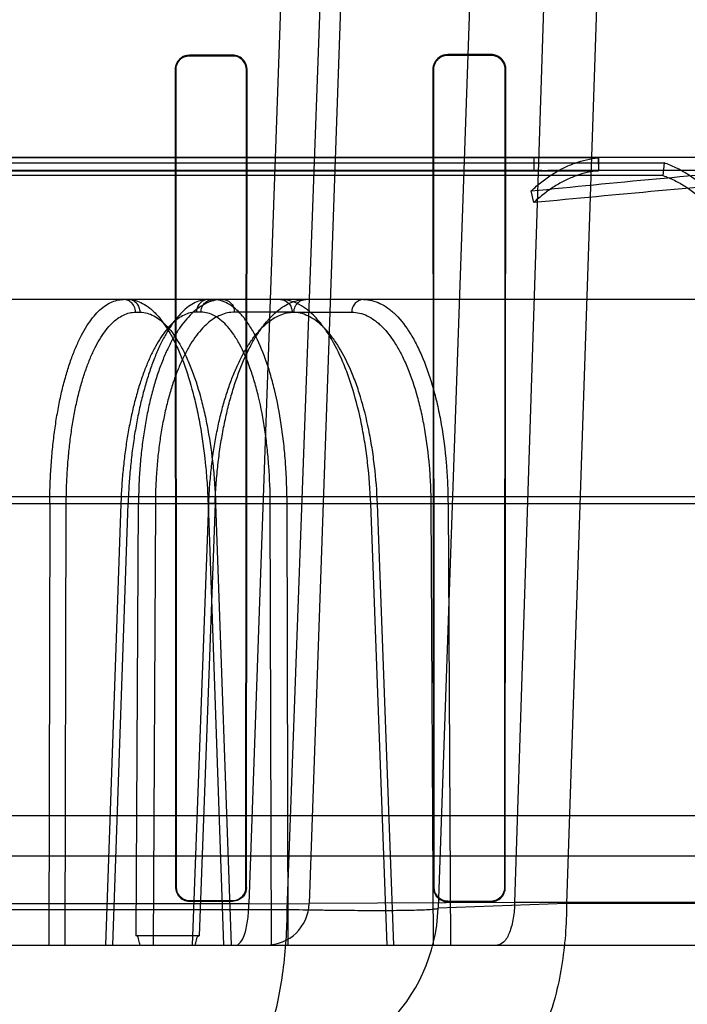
# Model space of a CAD drawing. Header units: millimetres. Extents: x 0 to 297, y 0 to 210.
# Tile 402 of 455: x 240.583 to 240.691, y 159.987 to 160.147. Entities that reach past the tile are written whole.
import ezdxf

# ---------------------------------------------------------------- set-up
doc = ezdxf.new("R2010")
doc.units = ezdxf.units.MM
doc.header["$LTSCALE"] = 16.335
doc.layers.get('0').update_dxf_attribs({"linetype": 'CONTINUOUS'})
for name, color, linetype in [('AXES_REF', 7, 'CONTINUOUS'), ('INTFCLR_1', 7, 'CONTINUOUS'), ('INTFCLR_144815', 7, 'CONTINUOUS'), ('INTFCLR_72935', 7, 'CONTINUOUS')]:
    doc.layers.add(name, color=color, linetype=linetype)

msp = doc.modelspace()

# ---------------------------------------------------------------- linework, layer by layer
at = {"color": 7, "linetype": 'Continuous'}
for radius in [6.787079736, 6.7865, 6.743039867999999]:
    msp.add_circle((241.4889104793, 154.7114782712), radius, dxfattribs=at)
for radius, start, end in [(6.72, 278.2771290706, 261.7228709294), (6.874, 113.0825942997, 269.6189785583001)]:
    msp.add_arc((241.4889104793, 154.7114782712), radius, start, end, dxfattribs=at)
at = {"layer": 'AXES_REF', "color": 7, "linetype": 'Continuous'}
msp.add_arc((241.4889104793, 154.7114782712), 6.874, 113.0826847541, 66.9173152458, dxfattribs=at)
at = {"layer": 'AXES_REF', "color": 9, "linetype": 'Continuous'}
msp.add_arc((241.4889104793, 154.7114782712), 6.191158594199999, 94.4118118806, 85.5881881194, dxfattribs=at)
at = {"layer": 'INTFCLR_1', "color": 6, "linetype": 'Continuous'}
for p, q in [((240.6172147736, 160.141218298), (240.6102147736, 160.1412042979)), ((240.6172147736, 160.1411294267), (240.6102147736, 160.1411164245)), ((240.6592147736, 160.141318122), (240.6522147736, 160.1412994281)), ((240.6592147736, 160.1412214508), (240.6522147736, 160.1412043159)), ((240.6078824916, 160.1388643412), (240.6079652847, 160.0058643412)), ((240.6079695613, 160.1388643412), (240.6080469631, 160.0058643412)), ((240.6194023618, 160.0058643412), (240.6194812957, 160.1388643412)), ((240.6194856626, 160.0058643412), (240.6195703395, 160.1388643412)), ((240.6497895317, 160.1388643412), (240.6498789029, 160.0058643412)), ((240.6498834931, 160.1388643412), (240.6499661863, 160.0058643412)), ((240.661489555, 160.0058643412), (240.6615745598, 160.1388643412)), ((240.6615792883, 160.0058643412), (240.6616715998, 160.1388643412)), ((240.6102147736, 160.0036927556), (240.6172147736, 160.0036805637)), ((240.6172147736, 160.003597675), (240.6102147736, 160.003610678)), ((240.6522147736, 160.0036106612), (240.6592147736, 160.0035947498)), ((240.6522147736, 160.0035227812), (240.6592147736, 160.0035056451))]:
    msp.add_line(p, q, dxfattribs=at)
at = {"layer": 'INTFCLR_1', "color": 9, "linetype": 'Continuous'}
for p, q in [((240.6102147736, 160.1411164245), (240.6102147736, 160.1412042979)), ((240.6172147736, 160.141218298), (240.6172147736, 160.1411294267)), ((240.6522147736, 160.1412043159), (240.6522147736, 160.1412994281)), ((240.6592147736, 160.141318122), (240.6592147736, 160.1412214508)), ((240.6078824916, 160.1388643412), (240.6079695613, 160.1388643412)), ((240.6194812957, 160.1388643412), (240.6195703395, 160.1388643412)), ((240.6497895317, 160.1388643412), (240.6498834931, 160.1388643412)), ((240.6615745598, 160.1388643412), (240.6616715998, 160.1388643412)), ((240.6080469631, 160.0058643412), (240.6079652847, 160.0058643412)), ((240.6194856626, 160.0058643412), (240.6194023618, 160.0058643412)), ((240.6499661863, 160.0058643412), (240.6498789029, 160.0058643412)), ((240.6615792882, 160.0058643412), (240.661489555, 160.0058643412)), ((240.6102147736, 160.003610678), (240.6102147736, 160.0036927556)), ((240.6172147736, 160.0036805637), (240.6172147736, 160.003597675)), ((240.6522147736, 160.0035227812), (240.6522147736, 160.0036106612)), ((240.6592147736, 160.0035947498), (240.6592147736, 160.0035056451))]:
    msp.add_line(p, q, dxfattribs=at)
at = {"layer": 'INTFCLR_1', "color": 6, "linetype": 'Continuous'}
for points, knots in [([(240.6102147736, 160.1412042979), (240.6097601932, 160.1412034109), (240.6085475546, 160.1408572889), (240.6078815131, 160.1395961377), (240.6078824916, 160.1388643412)], [0, 0, 0, 0, 0.3831672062, 1, 1, 1, 1]), ([(240.6102147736, 160.1411164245), (240.6096343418, 160.1411153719), (240.60843895, 160.1406257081), (240.6079688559, 160.139431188), (240.6079695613, 160.1388643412)], [0, 0, 0, 0, 0.505920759, 1, 1, 1, 1]), ([(240.6195703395, 160.1388643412), (240.6195710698, 160.1393974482), (240.6191462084, 160.1406376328), (240.6178822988, 160.1412196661), (240.6172147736, 160.141218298)], [0, 0, 0, 0, 0.4440216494, 1, 1, 1, 1]), ([(240.6194812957, 160.1388643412), (240.6194819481, 160.1393777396), (240.6190726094, 160.1405710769), (240.617856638, 160.1411306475), (240.6172147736, 160.1411294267)], [0, 0, 0, 0, 0.4443994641, 1, 1, 1, 1]), ([(240.6522147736, 160.1412994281), (240.6517307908, 160.1412981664), (240.6504672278, 160.1409260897), (240.6497884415, 160.1396152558), (240.6497895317, 160.1388643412)], [0, 0, 0, 0, 0.391922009, 1, 1, 1, 1]), ([(240.6522147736, 160.1412043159), (240.6517513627, 160.141203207), (240.6505372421, 160.1408476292), (240.6498825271, 160.1395876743), (240.6498834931, 160.1388643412)], [0, 0, 0, 0, 0.3904898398, 1, 1, 1, 1]), ([(240.6616715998, 160.1388643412), (240.6616723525, 160.1393648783), (240.6612885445, 160.1406465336), (240.6599633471, 160.1413201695), (240.6592147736, 160.141318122)], [0, 0, 0, 0, 0.4007141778, 1, 1, 1, 1]), ([(240.6615745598, 160.1388643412), (240.6615752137, 160.1393397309), (240.6612120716, 160.1405695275), (240.6599388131, 160.1412232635), (240.6592147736, 160.1412214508)], [0, 0, 0, 0, 0.3963460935, 1, 1, 1, 1]), ([(240.6079652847, 160.0058643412), (240.6079652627, 160.0053731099), (240.6083516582, 160.0041924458), (240.6095593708, 160.0036118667), (240.6102147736, 160.003610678)], [0, 0, 0, 0, 0.4284111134, 1, 1, 1, 1]), ([(240.6080469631, 160.0058643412), (240.6080469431, 160.0053886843), (240.6084217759, 160.0042504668), (240.6095853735, 160.0036938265), (240.6102147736, 160.0036927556)], [0, 0, 0, 0, 0.4304361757, 1, 1, 1, 1]), ([(240.6172147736, 160.0036805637), (240.6177960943, 160.0036795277), (240.6189629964, 160.0041725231), (240.6194023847, 160.0053303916), (240.6194023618, 160.0058643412)], [0, 0, 0, 0, 0.5212378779, 1, 1, 1, 1]), ([(240.6194856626, 160.0058643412), (240.6194856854, 160.0053676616), (240.6190936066, 160.0041770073), (240.617873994, 160.0035964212), (240.6172147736, 160.003597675)], [0, 0, 0, 0, 0.4296903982, 1, 1, 1, 1]), ([(240.6498789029, 160.0058643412), (240.649878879, 160.0053675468), (240.6502657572, 160.0041440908), (240.6515213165, 160.0035244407), (240.6522147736, 160.0035227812)], [0, 0, 0, 0, 0.417385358, 1, 1, 1, 1]), ([(240.6499661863, 160.0058643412), (240.6499661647, 160.0053822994), (240.6503426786, 160.0042038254), (240.651550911, 160.0036121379), (240.6522147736, 160.0036106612)], [0, 0, 0, 0, 0.4206643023, 1, 1, 1, 1]), ([(240.6592147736, 160.0035947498), (240.6596893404, 160.0035936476), (240.6608778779, 160.0039593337), (240.6614895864, 160.0051824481), (240.661489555, 160.0058643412)], [0, 0, 0, 0, 0.4103623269, 1, 1, 1, 1]), ([(240.6592147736, 160.0035056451), (240.6597976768, 160.0035041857), (240.6610511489, 160.0039829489), (240.6615793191, 160.0052420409), (240.6615792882, 160.0058643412)], [0, 0, 0, 0, 0.4836561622, 1, 1, 1, 1])]:
    msp.add_open_spline(points, degree=3, knots=knots, dxfattribs=at)
at = {"layer": 'INTFCLR_144815', "color": 9, "linetype": 'Continuous'}
for p, q in [((240.6391905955, 160.5484094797), (240.6198669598, 160.0031802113)), ((240.6261232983, 160.0022861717), (240.6459050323, 160.5484094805)), ((240.6487147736, 160.5484094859), (240.6296762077, 160.0032339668)), ((240.6697147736, 160.5484094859), (240.650650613, 160.0025010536)), ((240.6806368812, 160.5484094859), (240.6630770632, 160.0034171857)), ((240.6896664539, 160.5484094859), (240.671548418, 160.0032339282)), ((240.7645744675, 160.1245782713), (240.4247147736, 160.1245782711)), ((240.6675371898, 160.1224782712), (240.0072743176, 160.1224782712)), ((240.9008417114, 160.1224782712), (240.6783702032, 160.1224782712)), ((240.8751675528, 160.1014782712), (240.0486729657, 160.1014782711)), ((240.6014416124, 160.0994149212), (240.6021860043, 160.0994149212)), ((240.6120759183, 160.0994149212), (240.6113315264, 160.0994149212)), ((240.6269115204, 160.0994149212), (240.6175254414, 160.0994149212)), ((240.6272031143, 160.0994149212), (240.6365976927, 160.0994149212)), ((240.952508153, 160.0694090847), (239.9619761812, 160.0694090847)), ((240.0228546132, 160.0683100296), (240.9060485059, 160.0683100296)), ((240.5874937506, 160.0683100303), (240.5873159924, 159.9964782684)), ((240.5900045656, 159.9964782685), (240.5901771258, 160.0682367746)), ((240.5990508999, 160.0682367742), (240.5965396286, 159.9964782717)), ((240.5977224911, 159.9964782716), (240.600231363, 160.0683100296)), ((240.6015432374, 159.9980053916), (240.6019190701, 160.0683100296)), ((240.6046611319, 160.0682367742), (240.6042826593, 159.996478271)), ((240.6106774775, 159.9964782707), (240.6133444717, 160.0682367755)), ((240.6143807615, 160.0683100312), (240.6117727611, 159.998005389)), ((240.6132384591, 160.0683100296), (240.6157680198, 159.9964782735)), ((240.6146152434, 160.0682938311), (240.6132384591, 160.0683100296)), ((240.6144719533, 160.0682367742), (240.6169942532, 159.9964782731)), ((240.6233457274, 160.0682367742), (240.6260821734, 160.0683100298)), ((240.6235293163, 159.9964782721), (240.6233457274, 160.0682367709)), ((240.6262612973, 159.9964782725), (240.6260821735, 160.0683100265)), ((240.639684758, 160.0683100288), (240.6409556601, 160.0682748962)), ((240.6423726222, 159.9964782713), (240.6396847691, 160.0683100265)), ((240.6434572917, 159.9964782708), (240.6407767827, 160.0682367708)), ((240.6494675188, 160.0682367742), (240.6522602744, 160.0683100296)), ((240.6494675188, 160.0682367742), (240.6498581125, 159.9964782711)), ((240.6522602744, 160.0683100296), (240.6526467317, 159.9964782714)), ((240.7466510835, 160.0109668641), (240.1027784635, 160.0109668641)), ((240.6198666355, 160.0031806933), (240.2295627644, 160.0031775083)), ((240.6198666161, 160.0031802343), (240.6296762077, 160.0032339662)), ((240.6630770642, 160.0034172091), (240.6296762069, 160.0032339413)), ((240.6715484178, 160.0032339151), (240.6506506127, 160.0025010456)), ((241.0147341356, 160.0034171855), (240.6630770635, 160.0034171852)), ((241.0357325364, 160.0032339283), (240.6715484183, 160.0032339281)), ((240.2233062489, 160.0022861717), (240.6261232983, 160.0022861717)), ((239.8751077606, 159.9964782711), (241.0077344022, 159.9964782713))]:
    msp.add_line(p, q, dxfattribs=at)
at = {"layer": 'INTFCLR_144815', "color": 6, "linetype": 'Continuous'}
for p, q in [((240.6766649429, 160.1245128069), (240.4247147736, 160.1245128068)), ((240.4247147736, 160.1237100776), (240.6873956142, 160.1237100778)), ((240.6662147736, 160.1245782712), (240.6662147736, 160.1224157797)), ((240.6766649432, 160.1245128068), (240.6767147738, 160.122415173)), ((240.6767147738, 160.1245782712), (240.6767147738, 160.1224782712)), ((240.6873956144, 160.1237100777), (240.6872147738, 160.1216414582)), ((240.6872147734, 160.1216414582), (240.4247147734, 160.1216414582)), ((240.4247147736, 160.122415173), (240.6767147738, 160.122415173)), ((240.6675371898, 160.1224782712), (240.6767147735, 160.1224782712)), ((240.6662147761, 160.1172356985), (240.6657711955, 160.119139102)), ((240.5874937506, 160.0683100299), (240.5901771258, 160.0682367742)), ((240.5989070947, 160.0682908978), (240.600231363, 160.0683100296)), ((240.6046611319, 160.0682367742), (240.6019190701, 160.0683100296)), ((240.6143807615, 160.0683100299), (240.6131653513, 160.0682734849)), ((240.8198915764, 160.0174782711), (240.0806810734, 160.0174782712)), ((240.6117727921, 159.9980053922), (240.6015432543, 159.9980053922))]:
    msp.add_line(p, q, dxfattribs=at)
for centre, radius, start, end in [((240.6787728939, 158.8619216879), 1.2605566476, 90.01830291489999, 90.5708106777), ((240.6675386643, 160.1084236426), 0.0140546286, 90.0060053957, 95.40505018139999)]:
    msp.add_arc(centre, radius, start, end, dxfattribs=at)
at = {"layer": 'INTFCLR_144815', "color": 9, "linetype": 'Continuous'}
for centre, radius, start, end in [((240.6226804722, 160.0034782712), 0.006999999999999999, 269.9999999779, 357.9999351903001), ((240.622667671, 160.0034782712), 0.028, 270.000000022, 357.9999352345)]:
    msp.add_arc(centre, radius, start, end, dxfattribs=at)
at = {"layer": 'INTFCLR_144815', "color": 6, "linetype": 'Continuous'}
for points, knots in [([(240.665771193, 160.1191391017), (240.6663271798, 160.1196573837), (240.6674539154, 160.1206251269), (240.6692322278, 160.1218843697), (240.6710483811, 160.1229105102), (240.6728955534, 160.1237005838), (240.6747670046, 160.1242496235), (240.6760340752, 160.1244528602), (240.676664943, 160.1245128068)], [0, 0, 0, 0, 0.1844280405, 0.3598382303, 0.5279033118, 0.6896267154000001, 0.8462369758, 1, 1, 1, 1]), ([(240.6657711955, 160.119139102), (240.6725565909, 160.1198079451), (240.6861352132, 160.1211499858), (240.7065342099, 160.1229285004), (240.7269979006, 160.1242258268), (240.7406699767, 160.1245781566), (240.7475158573, 160.1245782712)], [0, 0, 0, 0, 0.2495910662, 0.4994364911, 0.7495091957, 1, 1, 1, 1]), ([(240.6982893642, 160.1151069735), (240.6977533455, 160.1158078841), (240.6966619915, 160.1171378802), (240.6949162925, 160.1189513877), (240.6931131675, 160.120524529), (240.6912599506, 160.121852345), (240.6893633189, 160.1229276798), (240.6880525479, 160.1234803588), (240.6873956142, 160.1237100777)], [0, 0, 0, 0, 0.1881234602, 0.3664007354, 0.5360715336, 0.6975879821, 0.8516252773, 1, 1, 1, 1]), ([(240.6767147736, 160.122415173), (240.6761061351, 160.1223573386), (240.6748839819, 160.1221612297), (240.6730792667, 160.1216314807), (240.6712986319, 160.1208695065), (240.6695484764, 160.1198802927), (240.6678354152, 160.1186669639), (240.6667501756, 160.1177347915), (240.6662147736, 160.1172356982)], [0, 0, 0, 0, 0.1539079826, 0.3105981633, 0.4723536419, 0.6404045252, 0.8157401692, 1, 1, 1, 1]), ([(240.7475158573, 160.1224782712), (240.740724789, 160.1224779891), (240.7271505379, 160.1221378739), (240.7068149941, 160.1208868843), (240.6865088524, 160.1191725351), (240.6729803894, 160.1178797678), (240.6662147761, 160.1172356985)], [0, 0, 0, 0, 0.2498861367, 0.499769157, 0.7498206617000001, 1, 1, 1, 1]), ([(240.6872147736, 160.1216414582), (240.6878486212, 160.1214198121), (240.6891130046, 160.1208865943), (240.6909420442, 160.1198492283), (240.6927284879, 160.1185688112), (240.6944660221, 160.1170524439), (240.6961475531, 160.1153052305), (240.697198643, 160.114024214), (240.6977147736, 160.1133493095)], [0, 0, 0, 0, 0.1485290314, 0.3026555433, 0.4642103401, 0.6338679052, 0.8120636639, 1, 1, 1, 1]), ([(240.5874937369, 160.0683100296), (240.5874970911, 160.0692984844), (240.5875338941, 160.0712710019), (240.5876798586, 160.0742095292), (240.5879158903, 160.0770970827), (240.5882388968, 160.0798981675), (240.5886450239, 160.0825872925), (240.5891301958, 160.0851497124), (240.5896919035, 160.0875774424), (240.5903269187, 160.0898564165), (240.5910294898, 160.0919660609), (240.5917938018, 160.0938909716), (240.5926141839, 160.095620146), (240.5934870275, 160.0971463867), (240.594406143, 160.0984580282), (240.5953639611, 160.0995438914), (240.596353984, 160.1003977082), (240.5973716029, 160.1010152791), (240.5984166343, 160.1013928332), (240.5991310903, 160.1014782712), (240.5994813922, 160.1014782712)], [0, 0, 0, 0, 0.079168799, 0.1579830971, 0.2356087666, 0.3111716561, 0.3837733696, 0.4533841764, 0.5199983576, 0.5832953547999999, 0.6427983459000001, 0.6980067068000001, 0.7490757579, 0.7959641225, 0.8386637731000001, 0.8771380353, 0.9116414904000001, 0.9429861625, 0.9719432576, 1, 1, 1, 1]), ([(240.6132917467, 160.1014782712), (240.6129325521, 160.1014782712), (240.6121905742, 160.1013881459), (240.6110985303, 160.1009898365), (240.6100225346, 160.1003327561), (240.6089772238, 160.0994300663), (240.6079695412, 160.0982967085), (240.6070024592, 160.0969433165), (240.606077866, 160.0953749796), (240.6052007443, 160.0936001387), (240.6043801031, 160.091638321), (240.6036209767, 160.0895056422), (240.602927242, 160.0872153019), (240.6023018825, 160.0847768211), (240.601751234, 160.0822144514), (240.601279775, 160.0795554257), (240.6008905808, 160.0768286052), (240.6005835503, 160.0740433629), (240.6003582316, 160.0711991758), (240.6002643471, 160.0692807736), (240.600231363, 160.0683100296)], [0, 0, 0, 0, 0.0285296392, 0.0587262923, 0.09165752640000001, 0.1281163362, 0.1680339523, 0.2118364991, 0.260033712, 0.3124831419, 0.3689612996, 0.4288425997, 0.4922091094, 0.5589724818, 0.6287344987, 0.7003264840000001, 0.773420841, 0.8474726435, 0.9228525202, 1, 1, 1, 1]), ([(240.6156072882, 160.1014782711), (240.6152033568, 160.1014782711), (240.6143772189, 160.1013902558), (240.6131606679, 160.1009963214), (240.6119705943, 160.100345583), (240.6108215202, 160.0994507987), (240.6097208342, 160.098325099), (240.6086719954, 160.0969782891), (240.607677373, 160.0954162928), (240.6067425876, 160.0936480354), (240.6058765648, 160.0916907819), (240.6050852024, 160.0895603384), (240.6043727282, 160.0872714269), (240.603742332, 160.0848347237), (240.6031995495, 160.082271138), (240.6027494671, 160.0796071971), (240.602394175, 160.0768645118), (240.6021343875, 160.0740624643), (240.6019698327, 160.0712035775), (240.6019251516, 160.0692810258), (240.6019190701, 160.0683100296)], [0, 0, 0, 0, 0.0315576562, 0.0643500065, 0.0992833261, 0.1369828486, 0.1777218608, 0.2219767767, 0.270113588, 0.3222126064, 0.3780948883, 0.4372084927, 0.4996720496, 0.5653007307, 0.6337761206, 0.7043328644, 0.7763181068, 0.8497923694, 0.9241382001, 1, 1, 1, 1]), ([(240.6143807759, 160.0683100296), (240.6144165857, 160.0692993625), (240.6145222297, 160.0712755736), (240.6147840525, 160.0742207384), (240.6151489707, 160.0771229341), (240.6156122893, 160.0799398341), (240.6161668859, 160.0826408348), (240.6168064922, 160.0852080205), (240.617528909, 160.0876373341), (240.6183307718, 160.0899173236), (240.6192035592, 160.0920249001), (240.620139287, 160.0939447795), (240.6211315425, 160.0956670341), (240.6221771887, 160.0971867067), (240.6232683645, 160.0984912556), (240.6243949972, 160.0995693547), (240.6255457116, 160.1004129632), (240.6267174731, 160.1010215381), (240.6279101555, 160.1013934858), (240.6287213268, 160.1014782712), (240.6291212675, 160.1014782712)], [0, 0, 0, 0, 0.0766684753, 0.1532285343, 0.2289393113, 0.3031443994, 0.3742574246, 0.4424226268, 0.5079731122, 0.5704647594, 0.6295138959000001, 0.6845379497, 0.735753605, 0.7833054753, 0.8272198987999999, 0.8672387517, 0.9037796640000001, 0.9373529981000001, 0.9690268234, 1, 1, 1, 1]), ([(240.6021823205, 159.9964782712), (240.6021261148, 159.9967395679), (240.6019804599, 159.9971908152), (240.6018334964, 159.9980053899), (240.6015432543, 159.9980053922)], [0, 0, 0, 0, 0.479400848, 1, 1, 1, 1]), ([(240.6111619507, 159.9964782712), (240.6112163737, 159.9967519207), (240.6113509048, 159.9971987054), (240.6114974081, 159.9980053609), (240.6117727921, 159.9980053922)], [0, 0, 0, 0, 0.5032692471, 1, 1, 1, 1])]:
    msp.add_open_spline(points, degree=3, knots=knots, dxfattribs=at)
at = {"layer": 'INTFCLR_144815', "color": 9, "linetype": 'Continuous'}
for points, knots in [([(240.6014416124, 160.0994149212), (240.6014364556, 160.0997313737), (240.6012894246, 160.1003636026), (240.6006355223, 160.1012085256), (240.5998935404, 160.1014782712), (240.5994813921, 160.1014782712)], [0, 0, 0, 0, 0.3048582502, 0.6030047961, 1, 1, 1, 1]), ([(240.600225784, 160.1014782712), (240.6010423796, 160.1014782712), (240.60233593, 160.1010961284), (240.6036052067, 160.1002220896), (240.6043515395, 160.0995650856), (240.6055809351, 160.0983011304), (240.606845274, 160.0964389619), (240.6079207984, 160.0943560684), (240.608541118, 160.092977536), (240.6095031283, 160.0906313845), (240.6103033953, 160.0881279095), (240.6109832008, 160.0855074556), (240.6114322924, 160.0835977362), (240.6121392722, 160.0800783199), (240.612642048, 160.0764608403), (240.6129451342, 160.0732772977), (240.6131155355, 160.0710771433), (240.6132004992, 160.0694189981), (240.6132384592, 160.0683100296)], [0, 0, 0, 0, 0.0649583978, 0.1020450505, 0.1223714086, 0.1439467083, 0.2421985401, 0.2996109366, 0.3304601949, 0.3624032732, 0.5013049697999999, 0.5389808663, 0.5777705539, 0.6573437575, 0.8244669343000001, 0.8679587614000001, 0.9117323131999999, 1, 1, 1, 1]), ([(240.6021860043, 160.0994149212), (240.6021817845, 160.0996738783), (240.6020795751, 160.1002107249), (240.6016456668, 160.1009085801), (240.6009848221, 160.1013734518), (240.600468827, 160.1014782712), (240.600225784, 160.1014782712)], [0, 0, 0, 0, 0.2479558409, 0.511137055, 0.7673131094, 1, 1, 1, 1]), ([(240.6132917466, 160.1014782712), (240.6129940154, 160.1014782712), (240.6123810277, 160.1013227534), (240.6115801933, 160.1006105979), (240.6113386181, 160.0998501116), (240.6113315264, 160.0994149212)], [0, 0, 0, 0, 0.2866264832, 0.5809857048, 1, 1, 1, 1]), ([(240.6120759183, 160.0994149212), (240.6120801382, 160.0996738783), (240.6121823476, 160.1002107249), (240.6126162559, 160.1009085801), (240.6132771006, 160.1013734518), (240.6137930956, 160.1014782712), (240.6140361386, 160.1014782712)], [0, 0, 0, 0, 0.2479558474, 0.5111370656, 0.7673131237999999, 1, 1, 1, 1]), ([(240.6260821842, 160.0683100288), (240.6260745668, 160.0704959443), (240.625954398, 160.073745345), (240.6256121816, 160.0775025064), (240.6253619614, 160.0795899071), (240.6249492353, 160.082541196), (240.6243248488, 160.0858443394), (240.6234815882, 160.089006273), (240.6229618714, 160.0906719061), (240.6222018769, 160.092874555), (240.6213202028, 160.0949380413), (240.6202580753, 160.0967919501), (240.6195933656, 160.0978275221), (240.6184604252, 160.0993153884), (240.6169472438, 160.1006664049), (240.6152692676, 160.1013647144), (240.6144384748, 160.1014782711), (240.6140361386, 160.1014782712)], [0, 0, 0, 0, 0.1750191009, 0.2600664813, 0.3020160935, 0.3433314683, 0.4986695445, 0.5707318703, 0.6052417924, 0.6383403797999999, 0.7573297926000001, 0.7839802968, 0.8093725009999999, 0.8557720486, 0.9337884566, 0.9677864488, 1, 1, 1, 1]), ([(240.6156072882, 160.1014782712), (240.6158990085, 160.1014782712), (240.6165022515, 160.1013210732), (240.6172854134, 160.1006052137), (240.617518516, 160.0998492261), (240.6175254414, 160.0994149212)], [0, 0, 0, 0, 0.2837306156, 0.5775362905, 1, 1, 1, 1]), ([(240.639684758, 160.0683100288), (240.6396049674, 160.0704991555), (240.6393628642, 160.073752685), (240.6388545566, 160.0775048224), (240.6385041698, 160.0795911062), (240.6379404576, 160.0825495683), (240.637123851, 160.0858581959), (240.6360711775, 160.0890104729), (240.6354305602, 160.0906739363), (240.6344949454, 160.09288885), (240.6334265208, 160.0949553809), (240.6321751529, 160.0967946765), (240.6313875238, 160.0978337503), (240.6300370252, 160.0993402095), (240.6279284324, 160.1009600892), (240.6259204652, 160.1014782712), (240.6249933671, 160.1014782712)], [0, 0, 0, 0, 0.1699502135, 0.252771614, 0.2936967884, 0.3340584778, 0.4864298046, 0.5575694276, 0.5917772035, 0.624689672, 0.7441455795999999, 0.7712468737, 0.7972332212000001, 0.8452365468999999, 0.9280736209, 1, 1, 1, 1]), ([(240.6249933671, 160.1014782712), (240.6254844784, 160.1014782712), (240.626275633, 160.1011047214), (240.6268057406, 160.1002086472), (240.6269073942, 160.099673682), (240.6269115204, 160.0994149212)], [0, 0, 0, 0, 0.4800026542, 0.7470600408, 1, 1, 1, 1]), ([(240.6272031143, 160.0994149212), (240.6272081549, 160.0997310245), (240.627350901, 160.1003601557), (240.6279864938, 160.1012044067), (240.6287169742, 160.1014782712), (240.6291212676, 160.1014782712)], [0, 0, 0, 0, 0.3077082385, 0.6064937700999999, 1, 1, 1, 1]), ([(240.638515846, 160.1014782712), (240.6380247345, 160.1014782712), (240.6372335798, 160.1011047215), (240.6367034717, 160.1002086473), (240.6366018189, 160.099673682), (240.6365976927, 160.0994149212)], [0, 0, 0, 0, 0.4800027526, 0.7470601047, 1, 1, 1, 1]), ([(240.638515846, 160.1014782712), (240.6394326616, 160.1014782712), (240.6408693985, 160.1011149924), (240.6423176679, 160.1002283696), (240.6431514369, 160.0995678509), (240.644495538, 160.0983197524), (240.6458827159, 160.0964587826), (240.6470494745, 160.094359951), (240.6477127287, 160.0929789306), (240.6487295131, 160.0906395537), (240.6495621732, 160.0881331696), (240.6502524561, 160.0855079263), (240.6507015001, 160.0835986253), (240.6513910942, 160.0800800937), (240.6518467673, 160.0764605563), (240.6520882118, 160.0732770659), (240.6522104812, 160.0710765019), (240.6522532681, 160.0694185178), (240.6522602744, 160.0683100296)], [0, 0, 0, 0, 0.0716207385, 0.1110562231, 0.1322968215, 0.1546121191, 0.2542268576, 0.3115592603, 0.3422079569, 0.3738565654, 0.5108019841, 0.5478335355, 0.5859269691, 0.6639999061, 0.8278397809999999, 0.8704798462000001, 0.9134042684, 1, 1, 1, 1]), ([(240.5901771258, 160.0682367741), (240.5901793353, 160.0691572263), (240.5902112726, 160.0709889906), (240.5903426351, 160.0737144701), (240.5905565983, 160.0763899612), (240.5908510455, 160.0789955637), (240.5912240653, 160.0815119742), (240.5916730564, 160.0839213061), (240.5921945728, 160.0862070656), (240.5927852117, 160.0883534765), (240.5934403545, 160.0903456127), (240.5941559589, 160.0921693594), (240.5949264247, 160.0938122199), (240.5957470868, 160.0952628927), (240.5966123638, 160.0965119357), (240.5975176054, 160.0975509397), (240.5984582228, 160.0983723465), (240.5994296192, 160.098969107), (240.6004269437, 160.0993334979), (240.6011088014, 160.0994148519), (240.6014416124, 160.0994149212)], [0, 0, 0, 0, 0.07841285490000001, 0.1560419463, 0.2324151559, 0.3070238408, 0.3793822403, 0.4490823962, 0.5157552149, 0.5790496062, 0.6386620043, 0.6943235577, 0.7458454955, 0.793116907, 0.8361474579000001, 0.8750744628, 0.9102185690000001, 0.9421338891, 0.9716480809, 1, 1, 1, 1]), ([(240.6113315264, 160.0994149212), (240.610997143, 160.0994148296), (240.6103099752, 160.0993324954), (240.6093014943, 160.0989673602), (240.6083114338, 160.098370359), (240.6073444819, 160.0975487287), (240.606405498, 160.0965092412), (240.6054995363, 160.0952596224), (240.6046316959, 160.0938084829), (240.6038078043, 160.0921652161), (240.6030328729, 160.0903409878), (240.6023129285, 160.0883483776), (240.6016524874, 160.0862016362), (240.6010565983, 160.0839154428), (240.600529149, 160.0815053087), (240.6000742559, 160.0789881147), (240.5996951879, 160.0763827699), (240.5993944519, 160.0737091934), (240.5991746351, 160.0709868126), (240.5990830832, 160.0691565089), (240.5990508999, 160.0682367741)], [0, 0, 0, 0, 0.028259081, 0.0578644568, 0.08999732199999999, 0.125446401, 0.1647247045, 0.2081035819, 0.2556841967, 0.3074654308, 0.3633351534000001, 0.4230893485, 0.4864387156, 0.5530842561, 0.6226960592, 0.6948920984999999, 0.7692153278, 0.8451537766, 0.9222247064, 1, 1, 1, 1]), ([(240.6021860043, 160.0994149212), (240.6029553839, 160.0994148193), (240.6041740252, 160.0990559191), (240.6053707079, 160.0982340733), (240.6060745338, 160.0976165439), (240.6072334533, 160.0964286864), (240.6084260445, 160.0946782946), (240.6094412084, 160.0927201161), (240.610026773, 160.0914242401), (240.6109350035, 160.0892190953), (240.6116910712, 160.0868657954), (240.6123336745, 160.0844023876), (240.6127581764, 160.082607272), (240.6134266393, 160.0792991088), (240.613903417, 160.0758986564), (240.6141916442, 160.0729060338), (240.6143539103, 160.0708379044), (240.614435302, 160.0692792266), (240.6144719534, 160.0682367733)], [0, 0, 0, 0, 0.0650671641, 0.1022046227, 0.1225519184, 0.1441464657, 0.2424456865, 0.2998698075, 0.3307210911, 0.3626630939, 0.5015423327, 0.5392069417, 0.5779831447, 0.6575247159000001, 0.8245673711, 0.8680352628, 0.9117842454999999, 1, 1, 1, 1]), ([(240.6175254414, 160.0994149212), (240.6171483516, 160.0994149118), (240.6163797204, 160.099334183), (240.6152491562, 160.0989729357), (240.6141443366, 160.0983772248), (240.6130727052, 160.097555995), (240.6120405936, 160.0965162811), (240.6110538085, 160.0952660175), (240.6101175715, 160.0938139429), (240.6092380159, 160.0921695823), (240.6084205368, 160.0903443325), (240.6076715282, 160.0883508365), (240.6069955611, 160.0862033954), (240.6063977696, 160.0839166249), (240.605881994, 160.0815059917), (240.6054523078, 160.0789883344), (240.6051117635, 160.0763825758), (240.6048625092, 160.0737086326), (240.6047068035, 160.070985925), (240.6046659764, 160.0691561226), (240.604661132, 160.0682367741)], [0, 0, 0, 0, 0.0313345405, 0.0636810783, 0.0980261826, 0.1351139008, 0.1754730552, 0.2194521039, 0.2672297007, 0.3188558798, 0.3742641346, 0.4332984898, 0.4957149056, 0.5612561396, 0.6296325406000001, 0.7004982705, 0.7734299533, 0.8479489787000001, 0.9236050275, 1, 1, 1, 1]), ([(240.6233457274, 160.0682367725), (240.6233404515, 160.0702914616), (240.6232306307, 160.0733458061), (240.6229127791, 160.0768776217), (240.6226799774, 160.0788398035), (240.6222954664, 160.0816139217), (240.6217122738, 160.084718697), (240.620924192, 160.0876911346), (240.6204382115, 160.0892568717), (240.619727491, 160.091327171), (240.6189024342, 160.0932668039), (240.6179076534, 160.0950097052), (240.6172850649, 160.0959830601), (240.6162239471, 160.0973813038), (240.6148059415, 160.0986513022), (240.6132325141, 160.0993085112), (240.6124532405, 160.0994148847), (240.6120759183, 160.0994149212)], [0, 0, 0, 0, 0.1751187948, 0.260207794, 0.3021774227, 0.3435113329, 0.4989070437, 0.5709844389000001, 0.6054992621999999, 0.6386014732, 0.7575784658, 0.7842197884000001, 0.8096010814, 0.8559717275, 0.9338965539, 0.9678413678, 1, 1, 1, 1]), ([(240.6133444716, 160.0682367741), (240.6133786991, 160.0691578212), (240.6134781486, 160.0709910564), (240.6137212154, 160.0737169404), (240.6140563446, 160.0763928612), (240.6144804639, 160.0789989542), (240.6149907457, 160.0815158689), (240.6155836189, 160.0839256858), (240.6162546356, 160.086212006), (240.6169994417, 160.0883591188), (240.6178123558, 160.090352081), (240.6186882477, 160.0921764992), (240.6196203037, 160.0938198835), (240.6206028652, 160.0952710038), (240.6216295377, 160.0965203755), (240.622694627, 160.0975589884), (240.6237915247, 160.0983787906), (240.6249134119, 160.0989730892), (240.6260530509, 160.09933368), (240.62682529, 160.0994149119), (240.6272031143, 160.0994149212)], [0, 0, 0, 0, 0.0759503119, 0.1512526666, 0.2254704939, 0.2981304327, 0.368779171, 0.4370376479, 0.5025686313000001, 0.5650577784, 0.6242310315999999, 0.6798382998, 0.7317118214, 0.7797772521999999, 0.8240743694, 0.8647427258, 0.9020727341, 0.9365434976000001, 0.9688657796, 1, 1, 1, 1]), ([(240.6407767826, 160.0682367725), (240.6406998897, 160.0702946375), (240.6404692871, 160.073353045), (240.6399873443, 160.0768798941), (240.639655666, 160.078840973), (240.6391223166, 160.0816220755), (240.6383508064, 160.084732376), (240.6373566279, 160.0876952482), (240.6367518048, 160.0892588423), (240.6358687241, 160.091341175), (240.6348602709, 160.0932836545), (240.6336803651, 160.095012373), (240.6329373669, 160.0959891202), (240.6316662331, 160.0974058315), (240.6300073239, 160.098664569), (240.6282226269, 160.0993090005), (240.6273406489, 160.0994149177), (240.6269115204, 160.0994149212)], [0, 0, 0, 0, 0.1697690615, 0.2525073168, 0.2933942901, 0.3337194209, 0.4859645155, 0.557056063, 0.5912442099, 0.6241403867, 0.743558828, 0.7706578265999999, 0.796644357, 0.8446554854, 0.9275496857, 0.9646225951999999, 1, 1, 1, 1]), ([(240.6365976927, 160.0994149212), (240.6374579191, 160.099414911), (240.638806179, 160.0990734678), (240.6401641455, 160.0982397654), (240.6409459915, 160.0976190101), (240.6422064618, 160.0964455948), (240.6435067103, 160.0946962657), (240.6445995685, 160.0927235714), (240.6452207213, 160.0914254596), (240.6461730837, 160.0892263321), (240.6469519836, 160.0868702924), (240.6475974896, 160.0844027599), (240.6480173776, 160.0826079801), (240.6486620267, 160.0793004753), (240.6490862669, 160.0758981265), (240.6493102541, 160.0729057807), (240.6494231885, 160.0708372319), (240.6494618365, 160.0692787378), (240.6494675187, 160.068236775)], [0, 0, 0, 0, 0.071531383, 0.1109249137, 0.1321445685, 0.1544414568, 0.2540088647, 0.3113296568, 0.3419752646, 0.3736225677, 0.5105848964, 0.5476258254, 0.5857311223, 0.6638338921, 0.8277463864, 0.8704077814, 0.913355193, 1, 1, 1, 1]), ([(240.6177764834, 159.9964794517), (240.6181752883, 159.996479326), (240.619096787, 159.99759464), (240.6194315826, 159.9990889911), (240.6197137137, 160.0007017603), (240.6198275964, 160.0019334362), (240.619861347, 160.0027670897), (240.6198666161, 160.0031802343)], [0, 0, 0, 0, 0.1636978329, 0.4916860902, 0.6578979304, 0.8304023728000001, 1, 1, 1, 1]), ([(240.6715484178, 160.0032339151), (240.6715424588, 160.0015436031), (240.6714057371, 159.9981159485), (240.6708079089, 159.9930250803), (240.6697898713, 159.9881358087), (240.6683751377, 159.9837563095), (240.6666312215, 159.9801519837), (240.6646482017, 159.9774973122), (240.6625049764, 159.9758629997), (240.6609377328, 159.9754782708), (240.6602376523, 159.9754782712)], [0, 0, 0, 0, 0.1585239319, 0.321372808, 0.480200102, 0.6261543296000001, 0.7519661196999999, 0.8541031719, 0.9343441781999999, 1, 1, 1, 1]), ([(240.6630770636, 160.0034171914), (240.6630740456, 160.0025611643), (240.6629519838, 160.0008890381), (240.6623864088, 159.9986789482), (240.6615722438, 159.9970426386), (240.660630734, 159.9964782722), (240.6602492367, 159.9964782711)], [0, 0, 0, 0, 0.3226189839, 0.6283504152, 0.8562224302, 1, 1, 1, 1]), ([(240.6177636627, 159.9754782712), (240.618281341, 159.9754782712), (240.6194932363, 159.975899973), (240.6210167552, 159.9775022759), (240.6224293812, 159.9800291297), (240.6236938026, 159.9834663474), (240.6247292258, 159.9876603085), (240.6254993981, 159.9923672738), (240.6259711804, 159.997300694), (240.6261021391, 160.0006337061), (240.626123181, 160.002286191)], [0, 0, 0, 0, 0.0527384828, 0.1234468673, 0.2208804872, 0.3461693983, 0.4954188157, 0.6603752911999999, 0.8316394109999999, 1, 1, 1, 1]), ([(240.626123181, 160.002286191), (240.6278382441, 160.0022528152), (240.6303649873, 160.0022091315), (240.6332852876, 160.0021704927), (240.634871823, 160.002153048), (240.6370512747, 160.0021325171), (240.6394674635, 160.002118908), (240.6420803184, 160.0021210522), (240.6438053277, 160.0021307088), (240.645349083, 160.0021492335), (240.6468833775, 160.0021760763), (240.6482693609, 160.0022291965), (240.6495623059, 160.0022697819), (240.6501575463, 160.0023878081), (240.6506474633, 160.0024106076), (240.6506506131, 160.0025010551)], [0, 0, 0, 0, 0.2095464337, 0.3087034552, 0.3567657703, 0.4033640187, 0.5749517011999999, 0.6519060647, 0.7225754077, 0.7855887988, 0.8407738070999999, 0.9090792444, 0.9588390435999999, 0.9889445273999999, 1, 1, 1, 1])]:
    msp.add_open_spline(points, degree=3, knots=knots, dxfattribs=at)
at = {"layer": 'INTFCLR_72935', "color": 6, "linetype": 'Continuous'}
for p, q in [((240.6172147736, 160.141218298), (240.6102147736, 160.1412042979)), ((240.6102147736, 160.1411164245), (240.6172147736, 160.1411294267)), ((240.6592147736, 160.141318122), (240.6522147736, 160.1412994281)), ((240.6522147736, 160.1412043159), (240.6592147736, 160.1412214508)), ((240.6078824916, 160.1388643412), (240.6079652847, 160.0058643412)), ((240.6080469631, 160.0058643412), (240.6079695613, 160.1388643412)), ((240.6194812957, 160.1388643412), (240.6194023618, 160.0058643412)), ((240.6194856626, 160.0058643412), (240.6195703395, 160.1388643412)), ((240.6497895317, 160.1388643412), (240.6498789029, 160.0058643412)), ((240.6499661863, 160.0058643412), (240.6498834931, 160.1388643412)), ((240.6615745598, 160.1388643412), (240.661489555, 160.0058643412)), ((240.6615792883, 160.0058643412), (240.6616715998, 160.1388643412)), ((240.6172147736, 160.0036805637), (240.6102147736, 160.0036927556)), ((240.6102147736, 160.003610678), (240.6172147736, 160.003597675)), ((240.6592147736, 160.0035947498), (240.6522147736, 160.0036106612)), ((240.6522147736, 160.0035227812), (240.6592147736, 160.0035056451))]:
    msp.add_line(p, q, dxfattribs=at)
at = {"layer": 'INTFCLR_72935', "color": 9, "linetype": 'Continuous'}
for p, q in [((240.6102147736, 160.1412042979), (240.6102147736, 160.1411164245)), ((240.6172147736, 160.1411294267), (240.6172147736, 160.141218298)), ((240.6522147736, 160.1412994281), (240.6522147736, 160.1412043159)), ((240.6592147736, 160.1412214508), (240.6592147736, 160.141318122)), ((240.6079695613, 160.1388643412), (240.6078824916, 160.1388643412)), ((240.6195703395, 160.1388643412), (240.6194812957, 160.1388643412)), ((240.6498834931, 160.1388643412), (240.6497895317, 160.1388643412)), ((240.6616715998, 160.1388643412), (240.6615745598, 160.1388643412)), ((240.6079652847, 160.0058643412), (240.6080469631, 160.0058643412)), ((240.6194023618, 160.0058643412), (240.6194856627, 160.0058643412)), ((240.6498789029, 160.0058643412), (240.6499661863, 160.0058643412)), ((240.661489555, 160.0058643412), (240.6615792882, 160.0058643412)), ((240.6102147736, 160.0036927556), (240.6102147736, 160.003610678)), ((240.6172147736, 160.003597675), (240.6172147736, 160.0036805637)), ((240.6522147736, 160.0036106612), (240.6522147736, 160.0035227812)), ((240.6592147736, 160.0035056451), (240.6592147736, 160.0035947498))]:
    msp.add_line(p, q, dxfattribs=at)
at = {"layer": 'INTFCLR_72935', "color": 6, "linetype": 'Continuous'}
for points, knots in [([(240.6102147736, 160.1412042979), (240.6096186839, 160.1412031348), (240.6083780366, 160.140702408), (240.6078816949, 160.1394601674), (240.6078824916, 160.1388643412)], [0, 0, 0, 0, 0.500110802, 1, 1, 1, 1]), ([(240.6079695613, 160.1388643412), (240.6079688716, 160.1394185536), (240.6084243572, 160.1406108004), (240.6096218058, 160.1411153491), (240.6102147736, 160.1411164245)], [0, 0, 0, 0, 0.4831081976, 1, 1, 1, 1]), ([(240.6195703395, 160.1388643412), (240.6195710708, 160.1393982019), (240.6191453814, 160.1406385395), (240.6178815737, 160.1412196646), (240.6172147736, 160.141218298)], [0, 0, 0, 0, 0.4446387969, 1, 1, 1, 1]), ([(240.6172147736, 160.1411294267), (240.6177574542, 160.1411304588), (240.618956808, 160.1406891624), (240.6194820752, 160.1394777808), (240.6194812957, 160.1388643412)], [0, 0, 0, 0, 0.4693983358, 1, 1, 1, 1]), ([(240.6522147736, 160.1412994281), (240.6517414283, 160.1412981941), (240.6504801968, 160.1409369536), (240.6497884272, 160.1396251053), (240.6497895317, 160.1388643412)], [0, 0, 0, 0, 0.3835527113, 1, 1, 1, 1]), ([(240.6498834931, 160.1388643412), (240.6498827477, 160.1394224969), (240.6503356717, 160.1406575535), (240.6515817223, 160.1412028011), (240.6522147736, 160.1412043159)], [0, 0, 0, 0, 0.4685626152, 1, 1, 1, 1]), ([(240.6616715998, 160.1388643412), (240.6616723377, 160.1393550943), (240.6612986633, 160.1406345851), (240.6599724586, 160.1413201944), (240.6592147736, 160.141318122)], [0, 0, 0, 0, 0.3930930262, 1, 1, 1, 1]), ([(240.6592147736, 160.1412214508), (240.6596658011, 160.14122258), (240.6608905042, 160.1408857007), (240.6615755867, 160.1396109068), (240.6615745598, 160.1388643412)], [0, 0, 0, 0, 0.3766120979, 1, 1, 1, 1]), ([(240.6079652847, 160.0058643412), (240.6079652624, 160.0053678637), (240.6083573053, 160.0041861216), (240.6095643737, 160.0036118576), (240.6102147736, 160.003610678)], [0, 0, 0, 0, 0.432894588, 1, 1, 1, 1]), ([(240.6102147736, 160.0036927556), (240.6096331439, 160.0036937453), (240.6084763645, 160.0041914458), (240.608046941, 160.0053393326), (240.6080469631, 160.0058643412)], [0, 0, 0, 0, 0.5255828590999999, 1, 1, 1, 1]), ([(240.6194856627, 160.0058643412), (240.6194856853, 160.005370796), (240.6190969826, 160.0041807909), (240.6178769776, 160.0035964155), (240.6172147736, 160.003597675)], [0, 0, 0, 0, 0.4270344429, 1, 1, 1, 1]), ([(240.6194023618, 160.0058643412), (240.6194023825, 160.0053828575), (240.6190214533, 160.0042352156), (240.6178469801, 160.003679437), (240.6172147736, 160.0036805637)], [0, 0, 0, 0, 0.4323314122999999, 1, 1, 1, 1]), ([(240.6498789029, 160.0058643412), (240.6498788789, 160.0053653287), (240.6502681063, 160.0041414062), (240.6515234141, 160.0035244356), (240.6522147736, 160.0035227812)], [0, 0, 0, 0, 0.4192064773, 1, 1, 1, 1]), ([(240.6522147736, 160.0036106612), (240.6517376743, 160.0036117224), (240.6505610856, 160.0039856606), (240.6499661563, 160.0051958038), (240.6499661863, 160.0058643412)], [0, 0, 0, 0, 0.4164496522, 1, 1, 1, 1]), ([(240.661489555, 160.0058643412), (240.6614895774, 160.0053784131), (240.661109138, 160.0041882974), (240.6598859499, 160.003593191), (240.6592147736, 160.0035947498)], [0, 0, 0, 0, 0.4199511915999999, 1, 1, 1, 1]), ([(240.6592147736, 160.0035056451), (240.6596716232, 160.0035045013), (240.6608989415, 160.0038468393), (240.6615793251, 160.0051217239), (240.6615792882, 160.0058643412)], [0, 0, 0, 0, 0.3808778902, 1, 1, 1, 1])]:
    msp.add_open_spline(points, degree=3, knots=knots, dxfattribs=at)

doc.saveas('drawing.dxf')
